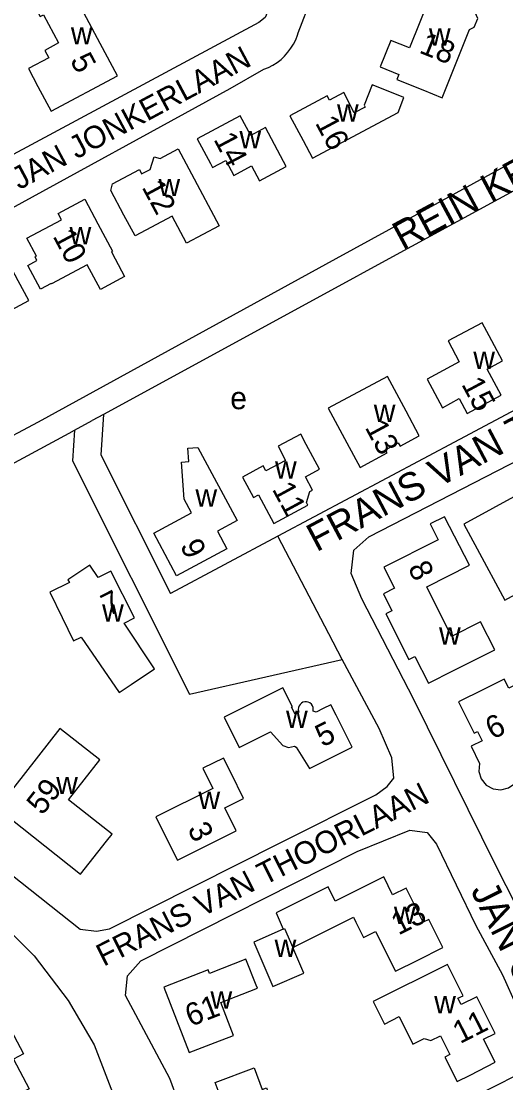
# Model space of a CAD drawing. Extents: x 156721 to 158827, y 386657 to 388950.
# Drawn here: x 158171.2 to 158257.6, y 387103.3 to 387292.3 of the extents above; entities that cross this region are included whole.
import ezdxf

# ---------------------------------------------------------------- set-up
doc = ezdxf.new("R2010")
doc.units = 0
for name, color, linetype in [('BLT_Basislijn', 7, 'Continuous'), ('BLT_Bebouwing', 7, 'Continuous'), ('BLT_Centroide', 7, 'Continuous'), ('BLT_Huisnummer', 7, 'Continuous'), ('BLT_Onderverdeling_panden', 7, 'Continuous'), ('BLT_Straatnaam', 7, 'Continuous'), ('BLT_Straatnaam_verkleind', 7, 'Continuous')]:
    doc.layers.add(name, color=color, linetype=linetype)

msp = doc.modelspace()

# ---------------------------------------------------------------- linework, layer by layer
at = {"layer": 'BLT_Basislijn'}
for p, q in [((158220.62, 387290.28), (158225.58, 387303.26)), ((158208.5, 387280.37), (158214.51, 387283.79)), ((158152.99, 387250), (158208.5, 387280.37)), ((158236.77, 387250), (158225.89, 387244.08)), ((158225.89, 387244.08), (158185.92, 387222.31)), ((158185.92, 387222.31), (158183.91, 387221.22)), ((158180.73, 387219.48), (158183.91, 387221.22)), ((158179.81, 387218.98), (158180.73, 387219.48)), ((158217.01, 387200.61), (158197.84, 387190.42)), ((158226.05, 387183.24), (158217.01, 387200.61)), ((158228.44, 387178.65), (158226.05, 387183.24)), ((158168.87, 387130.58), (158173.54, 387125.88)), ((158173.54, 387125.88), (158179.62, 387117.94)), ((158179.62, 387117.94), (158184.25, 387110.04)), ((158184.25, 387110.04), (158188.12, 387100))]:
    msp.add_line(p, q, dxfattribs=at)
for points in [[(158202.47, 387311.95), (158214.91, 387307.07), (158215.87, 387306.53), (158217.72, 387304.61), (158217.99, 387303.33), (158217.94, 387300.68), (158214.72, 387292.99), (158213.57, 387292.13), (158145.07, 387255.37), (158142.51, 387255.42), (158135.67, 387258.85), (158105.8, 387276.82), (158097.93, 387282.39), (158090.84, 387290.13), (158090.68, 387293.59), (158092.76, 387296.21), (158148.33, 387326.39), (158153.68, 387328.54), (158155.35, 387328.95), (158159.41, 387328.66), (158161.42, 387327.99), (158202.47, 387311.95)], [(158232.49, 387311.89), (158287.4, 387289.83), (158289.57, 387287.05), (158289.32, 387284.62), (158288.68, 387283.92), (158282.71, 387280.31), (158227.32, 387250)], [(158214.51, 387283.79), (158215.33, 387284.12), (158216.11, 387284.53), (158216.86, 387285), (158217.55, 387285.54), (158218.2, 387286.14), (158218.79, 387286.8), (158219.32, 387287.51), (158219.78, 387288.26), (158220.17, 387289.05), (158220.49, 387289.87), (158220.62, 387290.28)], [(158321.31, 387272.13), (158304.48, 387281.57), (158300.65, 387283.04), (158296.52, 387283.04), (158294.52, 387282.42), (158279.25, 387273.13), (158236.77, 387250)], [(158227.32, 387250), (158174.24, 387220.96), (158116.37, 387190.21), (158110.54, 387187.39)], [(158306.48, 387250), (158299.47, 387244.48), (158249.39, 387217.84)], [(158282.69, 387087.93), (158276.93, 387100), (158272.7, 387108.8), (158255.77, 387142.11), (158241.24, 387171.54), (158231.95, 387189.47), (158230.03, 387193.96), (158230.56, 387198.11), (158233.21, 387200.53), (158262.44, 387215.54), (158279.74, 387223.77), (158282.35, 387223.56), (158282.77, 387223.24), (158290.48, 387212.07), (158296.24, 387206.11), (158303.59, 387200.68), (158309.18, 387197.75)], [(158185.92, 387222.31), (158185.46, 387215.09), (158197.84, 387190.42)], [(158114.43, 387183.93), (158116.83, 387184.99), (158179.81, 387218.98)], [(158180.73, 387219.48), (158180.39, 387214.05), (158201.24, 387172.49), (158228.44, 387178.65)], [(158249.39, 387217.84), (158217.01, 387200.61)], [(158114.43, 387183.93), (158181.76, 387130.67), (158184.67, 387130.28), (158186.97, 387130.73), (158217.4, 387146.02)], [(158217.4, 387146.02), (158234.43, 387154.57), (158236.46, 387156.05), (158237.69, 387157.55), (158237.31, 387161.18), (158235.03, 387166.4), (158228.44, 387178.65)], [(158252.54, 386982.75), (158251.89, 386983.01), (158250.12, 386984.76), (158239.8, 386999.09), (158232.65, 387012.84), (158212.31, 387067.7), (158199.21, 387100), (158197.76, 387104.06), (158189.84, 387118.82), (158190.21, 387122.33), (158192.56, 387125.01), (158231.1, 387144.46), (158240.52, 387148.28), (158243.62, 387147.85), (158245.25, 387145.8), (158252.26, 387131.27), (158257.01, 387122.51), (158267.24, 387099.69)]]:
    msp.add_lwpolyline(points, dxfattribs=at)
at = {"layer": 'BLT_Bebouwing'}
for p, q in [((158172.4, 387248.86), (158174.04, 387249.74)), ((158198.92, 387193.58), (158194.86, 387201.15))]:
    msp.add_line(p, q, dxfattribs=at)
for points in [[(158185.32, 387288.38), (158179, 387300.25), (158172.64, 387296.86), (158174.61, 387293.16), (158175.23, 387293.49), (158177.91, 387288.46), (158175.44, 387287.14), (158176.15, 387285.82), (158172.53, 387283.89), (158174.21, 387280.73), (158176.57, 387276.31), (158188.39, 387282.64), (158185.32, 387288.38)], [(158252, 387291.26), (158252.61, 387292.84), (158251.93, 387294.4), (158250.36, 387295.05), (158249.49, 387294.68), (158244.11, 387296.8), (158240.46, 387287.6), (158237.12, 387288.93), (158235.24, 387284.2), (158238.58, 387282.86), (158238.21, 387281.94), (158242.86, 387280.09), (158246.29, 387278.72), (158251.15, 387290.86), (158252, 387291.26)], [(158238.46, 387279.17), (158233.81, 387281.02), (158232.38, 387277.41), (158232.57, 387277.05), (158230.58, 387276.01), (158228.73, 387279.65), (158226.22, 387278.27), (158225.79, 387279.07), (158219.12, 387275.48), (158221.49, 387271.07), (158223.17, 387267.93), (158238.41, 387276.09), (158239.47, 387278.76), (158238.46, 387279.17)], [(158218.01, 387267.37), (158214.8, 387273.39), (158212.16, 387271.99), (158210.29, 387275.5), (158202.63, 387271.4), (158204.96, 387266.98), (158205.32, 387266.28), (158207.7, 387267.54), (158209.12, 387264.89), (158212.3, 387266.59), (158213.71, 387263.94), (158218.48, 387266.49), (158218.01, 387267.37)], [(158201.57, 387265.18), (158206.5, 387255.89), (158200.72, 387252.79), (158198.12, 387257.64), (158191.54, 387254.11), (158189.56, 387257.79), (158187.2, 387262.19), (158187.53, 387263.35), (158192.31, 387265.9), (158192.69, 387265.15), (158194.2, 387265.93), (158194.93, 387268.2), (158195.98, 387267.88), (158199.22, 387269.59), (158201.57, 387265.18)], [(158174.04, 387249.74), (158173.7, 387250.35), (158173.99, 387250.49), (158172.25, 387253.73), (158178.41, 387256.99), (158177.8, 387258.1), (158182.56, 387260.65), (158184.92, 387256.24), (158187.52, 387251.37), (158187.32, 387251.27), (158188, 387250)], [(158162.89, 387250), (158157.54, 387247.12), (158159.91, 387242.72), (158161.81, 387239.2), (158165.22, 387241.04), (158166.21, 387239.19), (158172.57, 387242.61), (158170.67, 387246.13), (158168.59, 387250)], [(158188, 387250), (158189.68, 387246.85), (158185.36, 387244.54), (158183, 387248.95), (158176.63, 387245.54), (158176.59, 387245.61), (158174.69, 387244.6), (158172.4, 387248.86)], [(158254.67, 387236.28), (158253.39, 387238.64), (158247.33, 387235.39), (158249.32, 387231.68), (158243.59, 387228.62), (158246.33, 387223.51), (158249.33, 387225.12), (158250.74, 387222.48), (158256.8, 387225.74), (158254.32, 387230.4), (158257.05, 387231.88), (158254.67, 387236.28)], [(158239.84, 387222.92), (158236.53, 387229.08), (158225.96, 387223.4), (158229.27, 387217.24), (158231.64, 387212.83), (158236.49, 387215.45), (158236.15, 387216.03), (158238.45, 387217.25), (158238.77, 387216.67), (158242.2, 387218.52), (158239.84, 387222.92)], [(158222.06, 387216.97), (158221.08, 387218.82), (158217.02, 387216.67), (158218.36, 387214.12), (158214.82, 387212.26), (158214.35, 387213.15), (158210.69, 387211.13), (158212.66, 387207.51), (158213.53, 387207.98), (158216.29, 387202.91), (158222.36, 387206.18), (158222.11, 387206.62), (158222.67, 387208.58), (158223.16, 387208.84), (158221.92, 387211.21), (158224.39, 387212.55), (158222.06, 387216.97)], [(158194.86, 387201.15), (158201.61, 387204.79), (158200.29, 387207.23), (158199.8, 387213.79), (158201.14, 387213.9), (158200.95, 387216.3), (158202.73, 387216.44), (158209.74, 387203.45), (158206.21, 387201.55), (158207.91, 387198.39), (158198.92, 387193.58)], [(158265.47, 387211.13), (158250.12, 387202.77), (158252.5, 387198.37), (158257.43, 387189.25), (158260.58, 387190.96), (158261.83, 387188.64), (158270.92, 387193.58), (158267.47, 387199.97), (158270.6, 387201.72), (158265.47, 387211.13)], [(158248.28, 387176.71), (158255.64, 387180.41), (158253.14, 387185.38), (158247.97, 387182.78), (158243.53, 387191.61), (158251.15, 387195.45), (158246.69, 387204.08), (158244.15, 387202.8), (158245.55, 387200), (158235.86, 387195.12), (158237.76, 387191.37), (158235.79, 387190.37), (158237.32, 387187.32), (158236.26, 387186.78), (158240.36, 387178.68), (158241.39, 387179.2), (158243.82, 387174.46), (158248.28, 387176.71)], [(158190.85, 387174.23), (158195, 387177.02), (158189.58, 387185.16), (158191.45, 387186.11), (158187.23, 387194.41), (158184.98, 387193.27), (158183.49, 387195.48), (158179.55, 387192.87), (158179.85, 387192.4), (158176.32, 387190.64), (158178.52, 387186.15), (158180.56, 387182), (158181.92, 387182.66), (158188.72, 387172.8), (158190.85, 387174.23)], [(158263.53, 387159.6), (158263.09, 387160.49), (158268.45, 387163.16), (158266.09, 387167.9), (158270.49, 387170.09), (158266.57, 387177.84), (158258.14, 387173.57), (158257.31, 387175.14), (158253.67, 387173.34), (158249.18, 387171.13), (158251.96, 387165.53), (158252.56, 387165.82), (158253.41, 387164.19), (158251.47, 387163.22), (158252.96, 387160.17), (158252.84, 387158.73), (158253.25, 387157.4), (158254.11, 387156.31), (158255.36, 387155.64), (158256.73, 387155.45), (158258.1, 387155.81), (158259.23, 387156.61), (158259.97, 387157.82), (158263.53, 387159.6)], [(158220.75, 387169.28), (158220.05, 387168.92), (158219.41, 387170.16), (158219.58, 387170.26), (158217.85, 387173.65), (158207.39, 387168.42), (158210.12, 387162.98), (158215.69, 387165.76), (158217.89, 387163.35), (158218.91, 387162.99), (158219.98, 387163.21), (158220.23, 387163.08), (158222.61, 387159.26), (158230.22, 387163.08), (158227.4, 387168.74), (158226.46, 387170.62), (158225.06, 387169.92), (158223.83, 387169.31), (158223.26, 387169.49)], [(158223.26, 387169.49), (158223.3, 387169.81), (158223.26, 387170.14), (158223.14, 387170.44), (158222.96, 387170.71), (158222.71, 387170.92), (158222.42, 387171.07), (158222.1, 387171.14), (158221.78, 387171.14), (158221.46, 387171.05), (158221.18, 387170.89), (158220.94, 387170.67), (158220.76, 387170.4), (158220.66, 387170.09), (158220.63, 387169.76), (158220.69, 387169.44), (158220.75, 387169.28)], [(158181.82, 387140.41), (158186.44, 387146.29), (158187.45, 387147.57), (158179.66, 387153.69), (158185.24, 387160.79), (158178.15, 387166.37), (158170.08, 387156.09), (158167, 387152.16), (158181.82, 387140.41)], [(158208.65, 387158.4), (158207.3, 387161.11), (158203.64, 387159.29), (158205.42, 387155.71), (158195.22, 387150.64), (158196.84, 387147.41), (158199.07, 387142.94), (158209.55, 387148.15), (158207.52, 387152.27), (158210.89, 387153.93), (158208.65, 387158.4)], [(158241.93, 387125.14), (158246.39, 387127.39), (158243.9, 387132.38), (158242.92, 387131.89), (158239.86, 387137.93), (158237.44, 387136.74), (158235.85, 387139.96), (158228.64, 387136.36), (158227.22, 387135.64), (158225.95, 387138.17), (158216.7, 387133.54), (158217.92, 387130.64)], [(158219.67, 387127.35), (158230.45, 387132.75), (158230.88, 387131.89), (158232.25, 387129.16), (158234.38, 387130.23), (158237.95, 387123.14), (158241.93, 387125.14)], [(158217.92, 387130.64), (158212.69, 387128.34), (158216.11, 387120.43), (158221.63, 387122.79), (158219.67, 387127.35)], [(158213.13, 387120.64), (158211.3, 387125.29), (158204.82, 387122.74), (158204.56, 387123.4), (158196.64, 387120.32), (158201.16, 387108.65), (158205.83, 387110.46), (158209.1, 387111.72), (158206.83, 387117.59), (158213.34, 387120.11), (158213.13, 387120.64)], [(158251.29, 387104.67), (158255.75, 387106.93), (158253.67, 387111.03), (158255.72, 387112.07), (158252.46, 387118.61), (158249.65, 387117.22), (158249.09, 387118.36), (158250.01, 387118.78), (158247.23, 387124.35), (158233.98, 387117.75), (158235.98, 387113.75), (158238.62, 387115.07), (158241.07, 387110.17), (158243.09, 387111.18), (158244.26, 387110.79), (158245.99, 387111.65), (158247.67, 387108.33), (158246.74, 387107.86), (158248.95, 387103.49), (158251.29, 387104.67)], [(158212.74, 387105.95), (158214.2, 387102.11), (158214.95, 387102.4), (158215.88, 387100), (158218.89, 387092.29), (158214.93, 387090.75), (158215.18, 387090.12), (158211.95, 387088.87), (158211.09, 387089.25), (158210.43, 387088.99), (158210.14, 387089.66), (158209.29, 387090.04), (158208.44, 387092.25), (158208.82, 387093.09), (158208.64, 387093.54), (158207.33, 387093.03), (158205.15, 387098.64), (158207.29, 387099.47), (158207.08, 387100), (158205.81, 387103.31), (158212.74, 387105.95)], [(158251.96, 387091.38), (158254.21, 387092.5), (158257.42, 387086.07), (158265.45, 387090.09), (158262.95, 387095.08), (158263.93, 387095.56), (158259.45, 387104.58), (158248.21, 387098.89), (158251.96, 387091.38)]]:
    msp.add_lwpolyline(points, dxfattribs=at)
msp.add_lwpolyline([(158157.02, 387110.39), (158167.68, 387115.96), (158171.62, 387108.43), (158169.85, 387107.51), (158172.63, 387102.2), (158163.65, 387097.49), (158161.91, 387100.87), (158159.43, 387099.55), (158156.65, 387104.82), (158159.19, 387106.17)], close=True, dxfattribs=at)
at = {"layer": 'BLT_Onderverdeling_panden'}
msp.add_lwpolyline([(158217.92, 387130.64), (158218.2, 387130.76), (158219.67, 387127.35)], dxfattribs=at)

# ---------------------------------------------------------------- texts
at = {"layer": 'BLT_Centroide'}
for s, p in [('w', (158180.09, 387288.2)), ('w', (158243.92, 387288)), ('w', (158227.53, 387274.47)), ('w', (158210.14, 387269.72)), ('w', (158195.71, 387261.19)), ('w', (158179.86, 387252.59)), ('w', (158251.83, 387230.42)), ('e', (158208.5, 387223.24)), ('w', (158234.09, 387220.97)), ('w', (158216.48, 387210.88)), ('w', (158202.3, 387205.89)), ('w', (158185.66, 387185.42)), ('w', (158245.72, 387181.33)), ('w', (158218.45, 387166.47)), ('w', (158177.48, 387154.69)), ('w', (158202.83, 387152.03)), ('w', (158237.68, 387131.56)), ('w', (158216.41, 387125.68)), ('w', (158204.98, 387116.47)), ('w', (158244.86, 387115.66))]:
    msp.add_text(s, height=4, dxfattribs=at).set_placement(p)
at = {"layer": 'BLT_Huisnummer'}
for s, rotation, p in [('18', 338.2731, (158242, 387286.78)), ('5', 298.0518, (158179.87, 387285.38)), ('16', 298.1735, (158223.56, 387274.23)), ('14', 297.7799, (158205.46, 387271.32)), ('12', 298.2719, (158192.66, 387262.79)), ('10', 298.1689, (158176.79, 387254.06)), ('15', 298.1642, (158249.63, 387227.71)), ('13', 298.241, (158232.43, 387220.01)), ('11', 298.5036, (158215.88, 387209.01)), ('9', 294.8855, (158199.5, 387199)), ('8', 296.8274, (158240.09, 387194.98)), ('7', 26.9571, (158186.8, 387186.29)), ('6', 26.4264, (158255.25, 387164.34)), ('5', 26.6132, (158224.94, 387162.98)), ('59', 51.8634, (158175, 387150.77)), ('3', 296.5907, (158200.8, 387148.5)), ('13', 26.7598, (158238.49, 387129.5)), ('61', 21.1431, (158201.42, 387113.23)), ('11', 26.9136, (158249.46, 387110.16))]:
    msp.add_text(s, height=4, rotation=rotation, dxfattribs=at).set_placement(p)
at = {"layer": 'BLT_Straatnaam'}
for s, rotation, p in [('REIN KEIZERPAD', 28.2924, (158239.21, 387251.51)), ('FRANS VAN THOORLAAN', 27.8799, (158223.87, 387197.74)), ('JAN GLASERLAAN', 296.5976, (158251.28, 387137.54))]:
    msp.add_text(s, height=5, rotation=rotation, dxfattribs=at).set_placement(p)
at = {"layer": 'BLT_Straatnaam_verkleind'}
for s, rotation, p in [('WILLEM JAN JONKERLAAN', 28.1766, (158151.5, 387251.86)), ('FRANS VAN THOORLAAN', 26.7734, (158185.93, 387123.92))]:
    msp.add_text(s, height=4, rotation=rotation, dxfattribs=at).set_placement(p)

doc.saveas('drawing.dxf')
